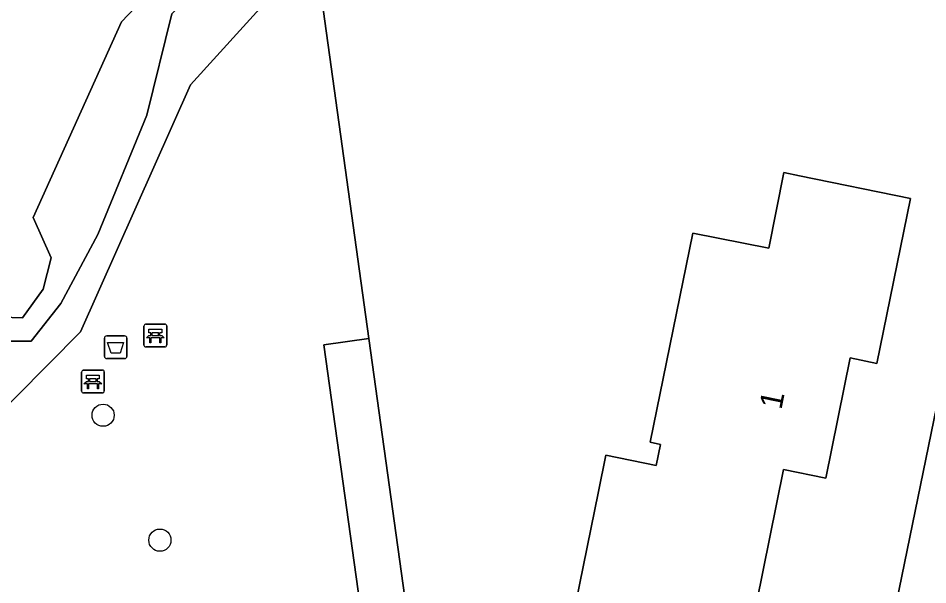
# Model space of a CAD drawing. Extents: x 163426 to 164192, y 380329 to 381641.
# Drawn here: x 163600.88 to 163640.94, y 381537.53 to 381562.48 of the extents above; entities that cross this region are included whole.
import ezdxf

# ---------------------------------------------------------------- set-up
doc = ezdxf.new("R2010")
doc.units = 0
for name, color, linetype in [('IMGEO_Afvalbak', 7, 'Continuous'), ('IMGEO_Bank', 7, 'Continuous'), ('IMGEO_Boom', 7, 'Continuous'), ('IMGEO_Erf', 7, 'Continuous'), ('IMGEO_Groenvoorziening', 7, 'Continuous'), ('IMGEO_Meer_plas_ven_vijver', 7, 'Continuous'), ('IMGEO_Oever', 7, 'Continuous'), ('IMGEO_Pand', 7, 'Continuous'), ('IMGEO_Pand_nummerreeks', 7, 'Continuous'), ('IMGEO_Rijbaan_lokaal_open', 7, 'Continuous')]:
    doc.layers.add(name, color=color, linetype=linetype)

msp = doc.modelspace()

# ---------------------------------------------------------------- linework, layer by layer
at = {"layer": 'IMGEO_Afvalbak'}
for p, q in [((163604.679, 381547.592), (163604.679, 381548.392)), ((163604.679, 381548.392), (163604.679, 381547.592)), ((163604.779, 381548.492), (163605.569, 381548.492)), ((163605.569, 381548.492), (163604.779, 381548.492)), ((163605.669, 381548.392), (163605.669, 381547.592)), ((163605.669, 381547.592), (163605.669, 381548.392)), ((163605.569, 381547.492), (163604.779, 381547.492)), ((163604.779, 381547.492), (163605.569, 381547.492))]:
    msp.add_line(p, q, dxfattribs=at)
msp.add_lwpolyline([(163604.822, 381548.206), (163605.526, 381548.206), (163605.377, 381547.736), (163604.971, 381547.736), (163604.822, 381548.206)], dxfattribs=at)
for centre, start, end in [((163604.779, 381548.392), 90, 180), ((163604.779, 381548.392), 90, 180), ((163605.569, 381548.392), 0, 90), ((163605.569, 381548.392), 360, 90), ((163604.779, 381547.592), 180, 270), ((163604.779, 381547.592), 180, 270), ((163605.569, 381547.592), 270, 0), ((163605.569, 381547.592), 270, 0)]:
    msp.add_arc(centre, 0.1, start, end, dxfattribs=at)
at = {"layer": 'IMGEO_Bank'}
for p, q in [((163606.421, 381548.082), (163606.421, 381548.923)), ((163606.421, 381548.923), (163606.421, 381548.082)), ((163606.496, 381549.007), (163607.337, 381549.007)), ((163607.337, 381549.007), (163606.496, 381549.007)), ((163607.421, 381548.932), (163607.421, 381548.091)), ((163607.421, 381548.091), (163607.421, 381548.932)), ((163607.118, 381548.405), (163606.725, 381548.405)), ((163606.73, 381548.513), (163606.73, 381548.619)), ((163606.774, 381548.619), (163606.774, 381548.513)), ((163607.062, 381548.625), (163606.78, 381548.625)), ((163606.78, 381548.507), (163607.062, 381548.507)), ((163607.068, 381548.513), (163607.068, 381548.619)), ((163607.112, 381548.619), (163607.112, 381548.513)), ((163607.346, 381548.007), (163606.505, 381548.007)), ((163606.505, 381548.007), (163607.346, 381548.007)), ((163603.674, 381546.059), (163603.674, 381546.9)), ((163603.674, 381546.9), (163603.674, 381546.059)), ((163603.749, 381546.984), (163604.59, 381546.984)), ((163604.59, 381546.984), (163603.749, 381546.984)), ((163604.674, 381546.909), (163604.674, 381546.068)), ((163604.674, 381546.068), (163604.674, 381546.909)), ((163603.983, 381546.49), (163603.983, 381546.596)), ((163604.027, 381546.596), (163604.027, 381546.49)), ((163604.315, 381546.602), (163604.033, 381546.602)), ((163604.033, 381546.484), (163604.315, 381546.484)), ((163604.321, 381546.49), (163604.321, 381546.596)), ((163604.365, 381546.596), (163604.365, 381546.49)), ((163604.599, 381545.984), (163603.758, 381545.984)), ((163603.758, 381545.984), (163604.599, 381545.984)), ((163604.371, 381546.382), (163603.978, 381546.382))]:
    msp.add_line(p, q, dxfattribs=at)
for points in [[(163606.668, 381548.405), (163606.526, 381548.405), (163606.638, 381548.507), (163606.724, 381548.507)], [(163606.724, 381548.625), (163606.638, 381548.625), (163606.638, 381548.786), (163607.201, 381548.786), (163607.201, 381548.625), (163607.118, 381548.625)], [(163606.718, 381548.398), (163606.718, 381548.191), (163606.675, 381548.191), (163606.675, 381548.398)], [(163607.118, 381548.507), (163607.201, 381548.507), (163607.313, 381548.405), (163607.174, 381548.405)], [(163607.168, 381548.398), (163607.168, 381548.191), (163607.124, 381548.191), (163607.124, 381548.398)], [(163603.921, 381546.382), (163603.779, 381546.382), (163603.891, 381546.484), (163603.977, 381546.484)], [(163603.977, 381546.602), (163603.891, 381546.602), (163603.891, 381546.763), (163604.454, 381546.763), (163604.454, 381546.602), (163604.371, 381546.602)], [(163604.371, 381546.484), (163604.454, 381546.484), (163604.566, 381546.382), (163604.427, 381546.382)], [(163603.971, 381546.375), (163603.971, 381546.168), (163603.928, 381546.168), (163603.928, 381546.375)], [(163604.421, 381546.375), (163604.421, 381546.168), (163604.377, 381546.168), (163604.377, 381546.375)]]:
    msp.add_lwpolyline(points, dxfattribs=at)
for centre, radius, start, end in [((163606.499, 381548.929), 0.0779, 92.4484, 184.2845), ((163606.499, 381548.929), 0.0779, 92.4484, 184.2845), ((163607.343, 381548.929), 0.0779, 2.4484, 94.2845), ((163607.343, 381548.929), 0.0779, 2.4484, 94.2845), ((163606.668, 381548.398), 0.00671, 2.8957, 87.1043), ((163606.725, 381548.398), 0.00671, 92.8957, 177.1043), ((163606.723, 381548.618), 0.00671, 2.8957, 87.1043), ((163606.723, 381548.514), 0.00671, 272.8957, 357.1043), ((163606.78, 381548.618), 0.00671, 92.8957, 177.1043), ((163606.78, 381548.514), 0.00671, 182.8957, 267.1043), ((163607.062, 381548.618), 0.00671, 2.8957, 87.1043), ((163607.062, 381548.514), 0.00671, 272.8957, 357.1043), ((163607.119, 381548.618), 0.00671, 92.8957, 177.1043), ((163607.119, 381548.514), 0.00671, 182.8957, 267.1043), ((163607.117, 381548.398), 0.00671, 2.8957, 87.1043), ((163607.174, 381548.398), 0.00671, 92.8957, 177.1043), ((163606.499, 381548.085), 0.0779, 182.4484, 274.2845), ((163606.499, 381548.085), 0.0779, 182.4484, 274.2845), ((163607.343, 381548.085), 0.0779, 272.4484, 4.2845), ((163607.343, 381548.085), 0.0779, 272.4484, 4.2845), ((163603.752, 381546.906), 0.0779, 92.4484, 184.2845), ((163603.752, 381546.906), 0.0779, 92.4484, 184.2845), ((163604.596, 381546.906), 0.0779, 2.4484, 94.2845), ((163604.596, 381546.906), 0.0779, 2.4484, 94.2845), ((163603.976, 381546.595), 0.00671, 2.8957, 87.1043), ((163603.976, 381546.491), 0.00671, 272.8957, 357.1043), ((163604.033, 381546.595), 0.00671, 92.8957, 177.1043), ((163604.033, 381546.491), 0.00671, 182.8957, 267.1043), ((163604.315, 381546.595), 0.00671, 2.8957, 87.1043), ((163604.315, 381546.491), 0.00671, 272.8957, 357.1043), ((163604.372, 381546.595), 0.00671, 92.8957, 177.1043), ((163604.372, 381546.491), 0.00671, 182.8957, 267.1043), ((163603.752, 381546.062), 0.0779, 182.4484, 274.2845), ((163603.752, 381546.062), 0.0779, 182.4484, 274.2845), ((163603.921, 381546.375), 0.00671, 2.8957, 87.1043), ((163603.978, 381546.375), 0.00671, 92.8957, 177.1043), ((163604.37, 381546.375), 0.00671, 2.8957, 87.1043), ((163604.427, 381546.375), 0.00671, 92.8957, 177.1043), ((163604.596, 381546.062), 0.0779, 272.4484, 4.2845), ((163604.596, 381546.062), 0.0779, 272.4484, 4.2845)]:
    msp.add_arc(centre, radius, start, end, dxfattribs=at)
at = {"layer": 'IMGEO_Boom'}
for centre in [(163604.622, 381545), (163607.122, 381539.5)]:
    msp.add_circle(centre, 0.489, dxfattribs=at)
at = {"layer": 'IMGEO_Erf'}
for points in [[(163712.225, 381590.46), (163712.855, 381593.82), (163711.481, 381593.773), (163710.375, 381593.736), (163703.848, 381592.674), (163691.945, 381593.046), (163691.001, 381593.076), (163680.944, 381592.89), (163673.453, 381591.194), (163667.898, 381589.39), (163654.621, 381585.716), (163649.481, 381582.624), (163645.888, 381581.873), (163640.783, 381579.723), (163633.165, 381572.953), (163614.102, 381564.36), (163614.182, 381563.85), (163616.328, 381548.375), (163618.276, 381534.328), (163632.301, 381531.322), (163638.079, 381530.072)], [(163638.862, 381532.644), (163638.733, 381532.691), (163643.944, 381558.087), (163652.179, 381556.3), (163658.369, 381554.907)]]:
    msp.add_lwpolyline(points, dxfattribs=at)
msp.add_lwpolyline([(163638.698, 381547.284), (163637.53, 381547.521), (163636.459, 381542.231), (163634.594, 381542.608), (163633.094, 381535.199), (163625.441, 381536.746), (163626.441, 381541.645), (163626.768, 381543.245), (163628.982, 381542.792), (163629.171, 381543.713), (163628.71, 381543.807), (163630.593, 381553.017), (163633.937, 381552.352), (163634.6, 381555.686), (163635.289, 381555.545), (163640.187, 381554.545)], close=True, dxfattribs=at)
at = {"layer": 'IMGEO_Groenvoorziening'}
for points in [[(163599.356, 381544.373), (163603.619, 381548.679), (163608.466, 381559.545), (163611.954, 381563.392), (163614.102, 381564.36), (163633.165, 381572.953), (163640.783, 381579.723), (163634.967, 381576.008), (163634.733, 381575.858), (163629.994, 381573.057), (163623.603, 381571.193), (163616.318, 381569.03), (163613.552, 381567.859), (163611.898, 381567.158), (163607.645, 381562.68), (163606.55, 381558.214), (163604.389, 381552.962), (163602.763, 381549.918), (163601.451, 381548.263), (163600.104, 381548.263)], [(163614.347, 381548.1), (163616.328, 381548.375), (163614.182, 381563.85), (163614.102, 381564.36), (163611.954, 381563.392), (163608.466, 381559.545), (163603.619, 381548.679), (163599.356, 381544.373), (163593.105, 381541.953), (163586.667, 381542.254), (163581.917, 381544.561), (163572.276, 381556.988), (163576.212, 381567.15)], [(163638.079, 381530.072), (163632.301, 381531.322), (163618.276, 381534.328), (163616.328, 381548.375), (163614.347, 381548.1), (163616.597, 381531.876), (163617.63, 381531.707), (163618.663, 381531.536)], [(163616.597, 381531.876), (163614.347, 381548.1)]]:
    msp.add_lwpolyline(points, dxfattribs=at)
at = {"layer": 'IMGEO_Meer_plas_ven_vijver'}
msp.add_lwpolyline([(163599.211, 381549.343), (163601.07, 381549.282), (163601.985, 381550.548), (163602.337, 381551.932), (163601.543, 381553.707), (163605.433, 381562.32), (163612.081, 381569.311), (163613.266, 381569.678), (163630.573, 381575.049), (163634.359, 381577.75), (163643.932, 381583.667), (163648.723, 381584.995), (163650.836, 381586.522), (163658.141, 381589.887), (163668.969, 381593.232), (163678.839, 381596.282), (163680.1, 381596.322), (163710.058, 381595.971)], dxfattribs=at)
at = {"layer": 'IMGEO_Oever'}
for points in [[(163710.058, 381595.971), (163680.1, 381596.322), (163678.839, 381596.282), (163668.969, 381593.232), (163658.141, 381589.887), (163650.836, 381586.522), (163648.723, 381584.995), (163643.932, 381583.667), (163634.359, 381577.75), (163630.573, 381575.049), (163613.266, 381569.678), (163612.081, 381569.311), (163605.433, 381562.32), (163601.543, 381553.707), (163602.337, 381551.932), (163601.985, 381550.548), (163601.07, 381549.282), (163599.211, 381549.343)], [(163600.104, 381548.263), (163601.451, 381548.263), (163602.763, 381549.918), (163604.389, 381552.962), (163606.55, 381558.214), (163607.645, 381562.68), (163611.898, 381567.158), (163613.552, 381567.859), (163616.318, 381569.03), (163623.603, 381571.193), (163629.994, 381573.057), (163634.733, 381575.858), (163634.967, 381576.008), (163640.783, 381579.723), (163645.888, 381581.873), (163649.481, 381582.624), (163654.621, 381585.716), (163660.937, 381589.044), (163666.419, 381590.885), (163672.241, 381592.977), (163680.354, 381594.302), (163687.541, 381594.552)]]:
    msp.add_lwpolyline(points, dxfattribs=at)
at = {"layer": 'IMGEO_Pand'}
msp.add_lwpolyline([(163633.094, 381535.199), (163634.594, 381542.608), (163636.459, 381542.231), (163637.53, 381547.521), (163638.698, 381547.284), (163640.187, 381554.545), (163635.289, 381555.545), (163634.6, 381555.686), (163633.937, 381552.352), (163630.593, 381553.017), (163628.71, 381543.807), (163629.171, 381543.713), (163628.982, 381542.792), (163626.768, 381543.245), (163626.441, 381541.645), (163625.441, 381536.746)], close=True, dxfattribs=at)
at = {"layer": 'IMGEO_Rijbaan_lokaal_open'}
msp.add_lwpolyline([(163658.369, 381554.907), (163652.179, 381556.3), (163643.944, 381558.087), (163638.733, 381532.691), (163638.862, 381532.644)], dxfattribs=at)

# ---------------------------------------------------------------- texts
at = {"layer": 'IMGEO_Pand_nummerreeks'}
msp.add_text('1', height=1, rotation=78.5547, dxfattribs=at).set_placement((163634.493, 381545.217))

doc.saveas('drawing.dxf')
